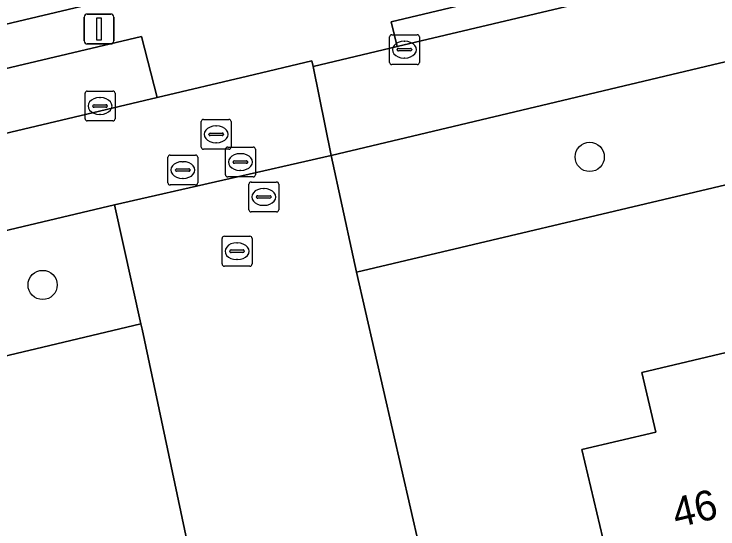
# Model space of a CAD drawing. Extents: x 158031 to 159244, y 380104 to 381214.
# Drawn here: x 158503.4 to 158526.93, y 380607.01 to 380624.23 of the extents above; entities that cross this region are included whole.
import ezdxf

# ---------------------------------------------------------------- set-up
doc = ezdxf.new("R2010")
doc.units = 0
for name, color, linetype in [('IMGEO_Boom', 7, 'Continuous'), ('IMGEO_Erf', 7, 'Continuous'), ('IMGEO_Fietspad_open', 7, 'Continuous'), ('IMGEO_Groenvoorziening', 7, 'Continuous'), ('IMGEO_Hek', 7, 'Continuous'), ('IMGEO_Kolk', 7, 'Continuous'), ('IMGEO_Lichtmast', 7, 'Continuous'), ('IMGEO_Pand', 7, 'Continuous'), ('IMGEO_Pand_nummerreeks', 7, 'Continuous'), ('IMGEO_Parkeervlak_open', 7, 'Continuous'), ('IMGEO_Rijbaan_lokaal_open', 7, 'Continuous'), ('IMGEO_Rioolput', 7, 'Continuous'), ('IMGEO_Verkeerseiland_open', 7, 'Continuous'), ('IMGEO_Voetpad_open', 7, 'Continuous')]:
    doc.layers.add(name, color=color, linetype=linetype)

msp = doc.modelspace()

# ---------------------------------------------------------------- linework, layer by layer
at = {"layer": 'IMGEO_Boom'}
for centre in [(158522.645, 380619.453), (158504.355, 380615.172)]:
    msp.add_circle(centre, 0.489, dxfattribs=at)
at = {"layer": 'IMGEO_Erf'}
for points in [[(158416.927, 380647.515), (158417.504, 380641.99), (158418.723, 380630.324), (158421.355, 380604.556), (158438.087, 380608.511), (158441.26, 380609.261), (158446.214, 380610.431), (158513.92, 380626.456), (158514.182, 380625.412), (158521.646, 380627.199), (158530.026, 380629.187), (158531.071, 380629.424), (158528.987, 380638.268), (158523.271, 380636.922), (158522.125, 380641.789), (158521.882, 380642.821), (158531.246, 380645.027), (158530.288, 380649.096), (158532.217, 380649.55), (158530.844, 380655.379)], [(158539.919, 380621.532), (158514.853, 380615.602), (158516.951, 380606.39), (158517.244, 380605.205), (158522.025, 380606.354), (158525.385, 380591.899), (158528.763, 380592.691)], [(158479.84, 380581.054), (158482.429, 380581.669), (158484.197, 380582.089), (158483.552, 380584.814), (158487.726, 380585.801), (158491.899, 380586.789), (158492.544, 380584.064), (158496.854, 380585.088), (158496.208, 380587.813), (158500.384, 380588.802), (158504.56, 380589.792), (158505.205, 380587.067), (158506.574, 380587.406), (158508.491, 380587.88), (158505.11, 380602.379), (158509.865, 380603.371), (158507.679, 380613.694), (158507.64, 380613.869), (158500.182, 380612.101), (158491.005, 380609.937), (158488.931, 380609.483), (158425.116, 380594.369)], [(158527.456, 380602.818), (158524.191, 380602.044), (158522.384, 380609.665), (158524.857, 380610.252), (158524.385, 380612.244), (158528.286, 380613.17)]]:
    msp.add_lwpolyline(points, dxfattribs=at)
at = {"layer": 'IMGEO_Fietspad_open'}
msp.add_lwpolyline([(158696.009, 380665.807), (158643.138, 380653.223), (158629.34, 380649.935), (158627.43, 380649.482), (158614.401, 380646.377), (158579.653, 380638.172), (158540.516, 380628.901), (158516.204, 380623.141), (158513.405, 380622.477), (158513.999, 380619.504), (158577.006, 380634.495), (158580.413, 380635.282), (158623.804, 380645.539), (158625.123, 380645.847), (158627.976, 380646.522), (158630.034, 380647.004), (158632.592, 380647.598), (158637.143, 380648.746), (158637.266, 380648.766), (158699.836, 380663.612)], dxfattribs=at)
at = {"layer": 'IMGEO_Groenvoorziening'}
for points in [[(158572.549, 380629.31), (158577.606, 380632.115), (158577.006, 380634.495), (158513.999, 380619.504), (158514.738, 380616.109), (158514.853, 380615.602), (158539.919, 380621.532), (158540.514, 380619.041), (158544.703, 380620.034), (158544.781, 380619.707), (158551.277, 380621.284), (158560.098, 380623.379), (158568.811, 380625.425), (158576.045, 380595.405), (158580.273, 380596.383)], [(158506.752, 380617.853), (158424.178, 380598.251), (158425.116, 380594.369), (158488.931, 380609.483), (158491.005, 380609.937), (158500.182, 380612.101), (158507.64, 380613.869)]]:
    msp.add_lwpolyline(points, close=True, dxfattribs=at)
at = {"layer": 'IMGEO_Hek'}
for points in [[(158514.853, 380615.602), (158514.738, 380616.109)], [(158516.951, 380606.39), (158514.853, 380615.602)], [(158507.679, 380613.694), (158509.865, 380603.371)]]:
    msp.add_lwpolyline(points, dxfattribs=at)
at = {"layer": 'IMGEO_Kolk'}
for p, q in [((158516.026, 380623.541), (158516.878, 380623.541)), ((158515.951, 380622.615), (158515.951, 380623.467)), ((158516.439, 380623.321), (158516.464, 380623.321)), ((158516.952, 380623.467), (158516.952, 380622.615)), ((158516.21, 380623.035), (158516.21, 380623.047)), ((158516.253, 380623.084), (158516.651, 380623.084)), ((158516.694, 380623.047), (158516.694, 380623.035)), ((158516.648, 380622.998), (158516.25, 380622.998)), ((158516.462, 380622.761), (158516.437, 380622.761)), ((158516.878, 380622.541), (158516.026, 380622.541)), ((158505.848, 380621.656), (158506.7, 380621.656)), ((158505.773, 380620.73), (158505.773, 380621.582)), ((158506.261, 380621.436), (158506.286, 380621.436)), ((158506.774, 380621.582), (158506.774, 380620.73)), ((158506.032, 380621.15), (158506.032, 380621.162)), ((158506.075, 380621.199), (158506.473, 380621.199)), ((158506.516, 380621.162), (158506.516, 380621.15)), ((158506.47, 380621.113), (158506.072, 380621.113)), ((158506.284, 380620.876), (158506.259, 380620.876)), ((158506.7, 380620.656), (158505.848, 380620.656)), ((158510.355, 380615.874), (158510.355, 380616.726)), ((158510.43, 380616.8), (158511.282, 380616.8)), ((158511.356, 380616.726), (158511.356, 380615.874)), ((158510.843, 380616.58), (158510.868, 380616.58)), ((158510.614, 380616.294), (158510.614, 380616.306)), ((158511.052, 380616.257), (158510.654, 380616.257)), ((158510.657, 380616.343), (158511.055, 380616.343)), ((158511.098, 380616.306), (158511.098, 380616.294)), ((158510.866, 380616.02), (158510.841, 380616.02)), ((158511.282, 380615.8), (158510.43, 380615.8))]:
    msp.add_line(p, q, dxfattribs=at)
for points in [[(158516.026, 380623.541), (158516.878, 380623.541)], [(158515.951, 380622.615), (158515.951, 380623.467)], [(158516.952, 380623.467), (158516.952, 380622.615)], [(158516.878, 380622.541), (158516.026, 380622.541)], [(158505.848, 380621.656), (158506.7, 380621.656)], [(158505.773, 380620.73), (158505.773, 380621.582)], [(158506.774, 380621.582), (158506.774, 380620.73)], [(158506.7, 380620.656), (158505.848, 380620.656)], [(158510.355, 380615.874), (158510.355, 380616.726)], [(158510.43, 380616.8), (158511.282, 380616.8)], [(158511.356, 380616.726), (158511.356, 380615.874)], [(158511.282, 380615.8), (158510.43, 380615.8)]]:
    msp.add_lwpolyline(points, dxfattribs=at)
for centre, radius, start, end in [((158516.028, 380623.465), 0.0765, 91.552, 178.448), ((158516.028, 380623.465), 0.0765, 91.552, 178.448), ((158516.876, 380623.465), 0.0765, 1.552, 88.448), ((158516.876, 380623.465), 0.0765, 1.552, 88.448), ((158516.25, 380623.044), 0.0403, 85.8775, 175.7526), ((158516.247, 380623.034), 0.0366, 178.938, 274.7102), ((158516.651, 380623.041), 0.043, 264.8664, 352.4533), ((158516.655, 380623.046), 0.0386, 1.7309, 96.639), ((158516.028, 380622.617), 0.0765, 181.552, 268.448), ((158516.028, 380622.617), 0.0765, 181.552, 268.448), ((158516.876, 380622.617), 0.0765, 271.552, 358.448), ((158516.876, 380622.617), 0.0765, 271.552, 358.448), ((158505.85, 380621.58), 0.0765, 91.552, 178.448), ((158505.85, 380621.58), 0.0765, 91.552, 178.448), ((158506.698, 380621.58), 0.0765, 1.552, 88.448), ((158506.698, 380621.58), 0.0765, 1.552, 88.448), ((158506.072, 380621.159), 0.0403, 85.8775, 175.7526), ((158506.069, 380621.149), 0.0366, 178.938, 274.7102), ((158506.473, 380621.156), 0.043, 264.8664, 352.4533), ((158506.477, 380621.161), 0.0386, 1.7309, 96.639), ((158505.85, 380620.732), 0.0765, 181.552, 268.448), ((158505.85, 380620.732), 0.0765, 181.552, 268.448), ((158506.698, 380620.732), 0.0765, 271.552, 358.448), ((158506.698, 380620.732), 0.0765, 271.552, 358.448), ((158510.432, 380616.724), 0.0765, 91.552, 178.448), ((158510.432, 380616.724), 0.0765, 91.552, 178.448), ((158511.28, 380616.724), 0.0765, 1.552, 88.448), ((158511.28, 380616.724), 0.0765, 1.552, 88.448), ((158510.654, 380616.303), 0.0403, 85.8775, 175.7526), ((158510.651, 380616.293), 0.0366, 178.938, 274.7102), ((158511.055, 380616.3), 0.043, 264.8664, 352.4533), ((158511.059, 380616.305), 0.0386, 1.7309, 96.639), ((158510.432, 380615.876), 0.0765, 181.552, 268.448), ((158510.432, 380615.876), 0.0765, 181.552, 268.448), ((158511.28, 380615.876), 0.0765, 271.552, 358.448), ((158511.28, 380615.876), 0.0765, 271.552, 358.448)]:
    msp.add_arc(centre, radius, start, end, dxfattribs=at)
for centre, major_axis, ratio, start_param, end_param in [((158516.438, 380623.041), (-0.387, 0.002), 0.722429, 4.712389, 7.853982), ((158516.463, 380623.041), (-0.39, 0.002), 0.717154, 1.570796, 4.712389), ((158506.26, 380621.156), (-0.387, 0.002), 0.722429, 4.712389, 7.853982), ((158506.285, 380621.156), (-0.39, 0.002), 0.717154, 1.570796, 4.712389), ((158510.842, 380616.3), (-0.387, 0.002), 0.722429, 4.712389, 7.853982), ((158510.867, 380616.3), (-0.39, 0.002), 0.717154, 1.570796, 4.712389)]:
    msp.add_ellipse(centre, major_axis=major_axis, ratio=ratio, start_param=start_param, end_param=end_param, dxfattribs=at)
at = {"layer": 'IMGEO_Lichtmast'}
for p, q in [((158505.845, 380624.231), (158506.635, 380624.231)), ((158506.635, 380624.231), (158505.845, 380624.231)), ((158505.745, 380623.331), (158505.745, 380624.131)), ((158505.745, 380624.131), (158505.745, 380623.331)), ((158506.735, 380624.131), (158506.735, 380623.331)), ((158506.735, 380623.331), (158506.735, 380624.131)), ((158506.635, 380623.231), (158505.845, 380623.231)), ((158505.845, 380623.231), (158506.635, 380623.231))]:
    msp.add_line(p, q, dxfattribs=at)
msp.add_lwpolyline([(158506.165, 380624.106), (158506.315, 380624.106), (158506.315, 380623.356), (158506.165, 380623.356), (158506.165, 380624.106)], dxfattribs=at)
for centre, start, end in [((158505.845, 380624.131), 90, 180), ((158505.845, 380624.131), 90, 180), ((158506.635, 380624.131), 0, 90), ((158506.635, 380624.131), 360, 90), ((158505.845, 380623.331), 180, 270), ((158505.845, 380623.331), 180, 270), ((158506.635, 380623.331), 270, 0), ((158506.635, 380623.331), 270, 0)]:
    msp.add_arc(centre, 0.1, start, end, dxfattribs=at)
at = {"layer": 'IMGEO_Pand'}
msp.add_lwpolyline([(158528.286, 380613.17), (158524.385, 380612.244), (158524.857, 380610.252), (158522.384, 380609.665), (158524.191, 380602.044), (158527.456, 380602.818), (158526.99, 380604.784), (158530.171, 380605.539)], close=True, dxfattribs=at)
at = {"layer": 'IMGEO_Parkeervlak_open'}
msp.add_lwpolyline([(158507.663, 380623.484), (158421.491, 380603.098), (158421.707, 380600.951), (158508.189, 380621.442)], close=True, dxfattribs=at)
at = {"layer": 'IMGEO_Rijbaan_lokaal_open'}
for points in [[(158513.999, 380619.504), (158513.405, 380622.477), (158513.36, 380622.667), (158511.199, 380622.155), (158508.189, 380621.442), (158421.707, 380600.951), (158422.041, 380597.744), (158424.178, 380598.251), (158506.752, 380617.853)], [(158514.853, 380615.602), (158514.738, 380616.109), (158513.999, 380619.504), (158506.752, 380617.853), (158507.64, 380613.869), (158507.679, 380613.694), (158509.865, 380603.371), (158513.196, 380589.001), (158520.483, 380590.723), (158517.244, 380605.205), (158516.951, 380606.39)]]:
    msp.add_lwpolyline(points, close=True, dxfattribs=at)
at = {"layer": 'IMGEO_Rioolput'}
for p, q in [((158509.731, 380620.709), (158510.583, 380620.709)), ((158509.656, 380619.783), (158509.656, 380620.635)), ((158510.144, 380620.489), (158510.169, 380620.489)), ((158510.657, 380620.635), (158510.657, 380619.783)), ((158509.915, 380620.203), (158509.915, 380620.215)), ((158509.958, 380620.252), (158510.356, 380620.252)), ((158510.399, 380620.215), (158510.399, 380620.203)), ((158510.353, 380620.166), (158509.955, 380620.166)), ((158510.167, 380619.929), (158510.142, 380619.929)), ((158510.542, 380619.783), (158511.394, 380619.783)), ((158508.617, 380619.515), (158509.469, 380619.515)), ((158510.583, 380619.709), (158509.731, 380619.709)), ((158510.467, 380618.857), (158510.467, 380619.709)), ((158510.955, 380619.563), (158510.98, 380619.563)), ((158511.468, 380619.709), (158511.468, 380618.857)), ((158508.542, 380618.589), (158508.542, 380619.441)), ((158509.03, 380619.295), (158509.055, 380619.295)), ((158509.543, 380619.441), (158509.543, 380618.589)), ((158510.726, 380619.277), (158510.726, 380619.289)), ((158510.769, 380619.326), (158511.167, 380619.326)), ((158511.21, 380619.289), (158511.21, 380619.277)), ((158508.844, 380619.058), (158509.242, 380619.058)), ((158511.164, 380619.24), (158510.766, 380619.24)), ((158508.801, 380619.009), (158508.801, 380619.021)), ((158509.239, 380618.972), (158508.841, 380618.972)), ((158509.285, 380619.021), (158509.285, 380619.009)), ((158510.978, 380619.003), (158510.953, 380619.003)), ((158509.053, 380618.735), (158509.028, 380618.735)), ((158511.394, 380618.783), (158510.542, 380618.783)), ((158511.323, 380618.615), (158512.175, 380618.615)), ((158509.469, 380618.515), (158508.617, 380618.515)), ((158511.248, 380617.689), (158511.248, 380618.541)), ((158511.736, 380618.395), (158511.761, 380618.395)), ((158512.249, 380618.541), (158512.249, 380617.689)), ((158511.507, 380618.109), (158511.507, 380618.121)), ((158511.55, 380618.158), (158511.948, 380618.158)), ((158511.991, 380618.121), (158511.991, 380618.109)), ((158511.945, 380618.072), (158511.547, 380618.072)), ((158511.759, 380617.835), (158511.734, 380617.835)), ((158512.175, 380617.615), (158511.323, 380617.615))]:
    msp.add_line(p, q, dxfattribs=at)
for points in [[(158509.731, 380620.709), (158510.583, 380620.709)], [(158509.656, 380619.783), (158509.656, 380620.635)], [(158510.657, 380620.635), (158510.657, 380619.783)], [(158510.542, 380619.783), (158511.394, 380619.783)], [(158508.617, 380619.515), (158509.469, 380619.515)], [(158510.583, 380619.709), (158509.731, 380619.709)], [(158510.467, 380618.857), (158510.467, 380619.709)], [(158511.468, 380619.709), (158511.468, 380618.857)], [(158508.542, 380618.589), (158508.542, 380619.441)], [(158509.543, 380619.441), (158509.543, 380618.589)], [(158511.394, 380618.783), (158510.542, 380618.783)], [(158511.323, 380618.615), (158512.175, 380618.615)], [(158509.469, 380618.515), (158508.617, 380618.515)], [(158511.248, 380617.689), (158511.248, 380618.541)], [(158512.249, 380618.541), (158512.249, 380617.689)], [(158512.175, 380617.615), (158511.323, 380617.615)]]:
    msp.add_lwpolyline(points, dxfattribs=at)
for centre, radius, start, end in [((158509.733, 380620.633), 0.0765, 91.552, 178.448), ((158509.733, 380620.633), 0.0765, 91.552, 178.448), ((158510.581, 380620.633), 0.0765, 1.552, 88.448), ((158510.581, 380620.633), 0.0765, 1.552, 88.448), ((158509.955, 380620.212), 0.0403, 85.8775, 175.7526), ((158510.36, 380620.214), 0.0386, 1.7309, 96.639), ((158509.952, 380620.202), 0.0366, 178.938, 274.7102), ((158510.356, 380620.209), 0.043, 264.8664, 352.4533), ((158509.733, 380619.785), 0.0765, 181.552, 268.448), ((158509.733, 380619.785), 0.0765, 181.552, 268.448), ((158510.544, 380619.707), 0.0765, 91.552, 178.448), ((158510.544, 380619.707), 0.0765, 91.552, 178.448), ((158510.581, 380619.785), 0.0765, 271.552, 358.448), ((158510.581, 380619.785), 0.0765, 271.552, 358.448), ((158511.392, 380619.707), 0.0765, 1.552, 88.448), ((158511.392, 380619.707), 0.0765, 1.552, 88.448), ((158508.619, 380619.439), 0.0765, 91.552, 178.448), ((158508.619, 380619.439), 0.0765, 91.552, 178.448), ((158509.467, 380619.439), 0.0765, 1.552, 88.448), ((158509.467, 380619.439), 0.0765, 1.552, 88.448), ((158510.766, 380619.286), 0.0403, 85.8775, 175.7526), ((158510.763, 380619.276), 0.0366, 178.938, 274.7102), ((158511.167, 380619.283), 0.043, 264.8664, 352.4533), ((158511.171, 380619.288), 0.0386, 1.7309, 96.639), ((158508.841, 380619.018), 0.0403, 85.8775, 175.7526), ((158509.246, 380619.02), 0.0386, 1.7309, 96.639), ((158508.838, 380619.008), 0.0366, 178.938, 274.7102), ((158509.242, 380619.015), 0.043, 264.8664, 352.4533), ((158510.544, 380618.859), 0.0765, 181.552, 268.448), ((158510.544, 380618.859), 0.0765, 181.552, 268.448), ((158511.392, 380618.859), 0.0765, 271.552, 358.448), ((158511.392, 380618.859), 0.0765, 271.552, 358.448), ((158508.619, 380618.591), 0.0765, 181.552, 268.448), ((158508.619, 380618.591), 0.0765, 181.552, 268.448), ((158509.467, 380618.591), 0.0765, 271.552, 358.448), ((158509.467, 380618.591), 0.0765, 271.552, 358.448), ((158511.325, 380618.539), 0.0765, 91.552, 178.448), ((158511.325, 380618.539), 0.0765, 91.552, 178.448), ((158512.173, 380618.539), 0.0765, 1.552, 88.448), ((158512.173, 380618.539), 0.0765, 1.552, 88.448), ((158511.547, 380618.118), 0.0403, 85.8775, 175.7526), ((158511.544, 380618.108), 0.0366, 178.938, 274.7102), ((158511.948, 380618.115), 0.043, 264.8664, 352.4533), ((158511.952, 380618.12), 0.0386, 1.7309, 96.639), ((158511.325, 380617.691), 0.0765, 181.552, 268.448), ((158511.325, 380617.691), 0.0765, 181.552, 268.448), ((158512.173, 380617.691), 0.0765, 271.552, 358.448), ((158512.173, 380617.691), 0.0765, 271.552, 358.448)]:
    msp.add_arc(centre, radius, start, end, dxfattribs=at)
for centre, major_axis, ratio, start_param, end_param in [((158510.143, 380620.209), (-0.387, 0.002), 0.722429, 4.712389, 7.853982), ((158510.168, 380620.209), (-0.39, 0.002), 0.717154, 1.570796, 4.712389), ((158510.954, 380619.283), (-0.387, 0.002), 0.722429, 4.712389, 7.853982), ((158510.979, 380619.283), (-0.39, 0.002), 0.717154, 1.570796, 4.712389), ((158509.029, 380619.015), (-0.387, 0.002), 0.722429, 4.712389, 7.853982), ((158509.054, 380619.015), (-0.39, 0.002), 0.717154, 1.570796, 4.712389), ((158511.735, 380618.115), (-0.387, 0.002), 0.722429, 4.712389, 7.853982), ((158511.76, 380618.115), (-0.39, 0.002), 0.717154, 1.570796, 4.712389)]:
    msp.add_ellipse(centre, major_axis=major_axis, ratio=ratio, start_param=start_param, end_param=end_param, dxfattribs=at)
at = {"layer": 'IMGEO_Verkeerseiland_open'}
msp.add_lwpolyline([(158540.516, 380628.901), (158540.301, 380629.746), (158516.005, 380623.969), (158516.204, 380623.141)], close=True, dxfattribs=at)
at = {"layer": 'IMGEO_Voetpad_open'}
msp.add_lwpolyline([(158560.659, 380635.948), (158557.728, 380635.248), (158552.455, 380633.99), (158541.542, 380631.386), (158538.841, 380631.254), (158531.071, 380629.424), (158530.026, 380629.187), (158521.646, 380627.199), (158514.182, 380625.412), (158513.92, 380626.456), (158446.214, 380610.431), (158441.26, 380609.261), (158438.087, 380608.511), (158421.355, 380604.556), (158421.491, 380603.098), (158507.663, 380623.484), (158508.189, 380621.442), (158511.199, 380622.155), (158513.36, 380622.667), (158513.405, 380622.477), (158516.204, 380623.141), (158516.005, 380623.969), (158540.301, 380629.746)], dxfattribs=at)

# ---------------------------------------------------------------- texts
at = {"layer": 'IMGEO_Pand_nummerreeks'}
msp.add_text('46', height=1, rotation=13.3867, dxfattribs=at).set_placement((158525.544, 380607.045))

doc.saveas('drawing.dxf')
